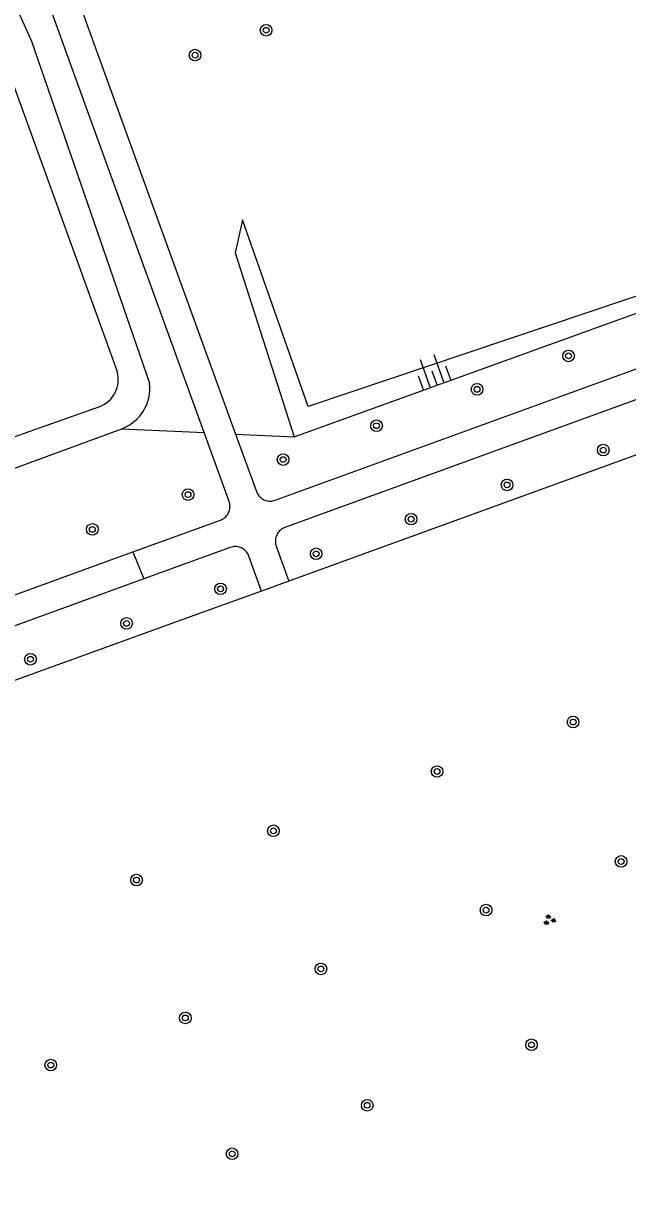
# Model space of a CAD drawing. Extents: x 135999 to 138000, y 396000 to 398501.
# Drawn here: x 136274.6 to 136316.2, y 396392.4 to 396472.5 of the extents above; entities that cross this region are included whole.
import ezdxf

# ---------------------------------------------------------------- set-up
doc = ezdxf.new("R2010")
doc.units = 0
for name, color, linetype in [('gg-afsc-draadraster', 7, 'Continuous'), ('gg-afsc-lijn draadraster', 7, 'Continuous'), ('gg-knt-BGT kruinlijn', 7, 'Continuous'), ('gg-knt-bovenkant onderkant talud', 7, 'Continuous'), ('gg-kntw-bovenkant insteek waterloop', 7, 'Continuous'), ('gg-kntw-waterlijn', 7, 'Continuous'), ('gt-grn-groengrens', 7, 'Continuous'), ('gt-symb-boom', 7, 'Continuous'), ('gt-symb-groenvak', 7, 'Continuous'), ('gt-symb-talud symbool', 7, 'Continuous')]:
    doc.layers.add(name, color=color, linetype=linetype)

# ---------------------------------------------------------------- blocks, each defined once
blk = doc.blocks.new('gt0-BOOM')
at = {"layer": 'gt-symb-boom'}
for radius in [0.4, 0.2]:
    blk.add_circle((0, 0), radius, dxfattribs=at)
blk = doc.blocks.new('gt0-GRVAK')
at = {"layer": 'gt-symb-groenvak'}
for p, q in [((-0.11, 0.189), (-0.228, 0.24)), ((-0.182, 0.153), (0.088, 0.153)), ((-0.091, 0.211), (-0.156, 0.322)), ((-0.047, 0.214), (-0.047, 0.393)), ((-0.004, 0.211), (0.061, 0.322)), ((0.015, 0.189), (0.133, 0.24)), ((0.262, -0.052), (0.197, 0.059)), ((0.305, -0.049), (0.305, 0.13)), ((0.349, -0.052), (0.414, 0.059)), ((-0.245, -0.228), (-0.363, -0.177)), ((-0.318, -0.264), (-0.047, -0.264)), ((-0.226, -0.206), (-0.291, -0.095)), ((-0.183, -0.203), (-0.183, -0.024)), ((-0.139, -0.206), (-0.074, -0.095)), ((-0.12, -0.228), (-0.002, -0.177)), ((0.243, -0.074), (0.125, -0.023)), ((0.17, -0.11), (0.441, -0.11)), ((0.368, -0.074), (0.486, -0.023))]:
    blk.add_line(p, q, dxfattribs=at)
blk = doc.blocks.new('gt0-TALUD_1')
at = {"layer": 'gt-symb-talud symbool'}
for p, q in [((-1, -1), (-1, 0)), ((-0.5, -2), (-0.5, 0)), ((0, -1), (0, 0)), ((0.5, -2), (0.5, 0)), ((1, -1), (1, 0))]:
    blk.add_line(p, q, dxfattribs=at)

msp = doc.modelspace()

# ---------------------------------------------------------------- linework, layer by layer
at = {"layer": 'gg-afsc-draadraster'}
for p, q in [((136292.891, 396434.111), (136291.011, 396433.427)), ((136291.011, 396433.427), (136286.919, 396431.958))]:
    msp.add_line(p, q, dxfattribs=at)
for points in [[(136346.234, 396453.511), (136318.123, 396443.287), (136292.891, 396434.111)], [(136286.919, 396431.958), (136182.846, 396394.199), (136182.643, 396394.142)]]:
    msp.add_lwpolyline(points, dxfattribs=at)
at = {"layer": 'gg-afsc-lijn draadraster'}
for p, q in [((136292.891, 396434.111), (136291.011, 396433.427)), ((136291.011, 396433.427), (136286.919, 396431.958))]:
    msp.add_line(p, q, dxfattribs=at)
msp.add_lwpolyline([(136315.547, 396371.468), (136328.234, 396369.556), (136330.28, 396369.629), (136330.708, 396369.968), (136331.376, 396371.258), (136340.864, 396399.461), (136351.225, 396430.408), (136351.461, 396433.69), (136351.292, 396436.582), (136350.934, 396439.456), (136350.145, 396442.255), (136346.234, 396453.511), (136318.123, 396443.287), (136292.891, 396434.111)], dxfattribs=at)
at = {"layer": 'gg-knt-BGT kruinlijn'}
for points in [[(136293.261, 396444.05), (136338.688, 396460.482), (136343.389, 396462.695)], [(136289.699, 396458.995), (136289.202, 396456.716), (136293.261, 396444.05)]]:
    msp.add_lwpolyline(points, dxfattribs=at)
at = {"layer": 'gg-knt-bovenkant onderkant talud'}
msp.add_lwpolyline([(136343.389, 396462.695), (136294.219, 396446.139), (136289.699, 396458.995)], dxfattribs=at)
at = {"layer": 'gg-kntw-bovenkant insteek waterloop'}
msp.add_line((136204.287, 396416.292), (136281.397, 396444.608), dxfattribs=at)
msp.add_lwpolyline([(136273.321, 396475.455), (136275.178, 396471.285), (136283.309, 396447.74)], dxfattribs=at)
msp.add_arc((136280.336, 396447.405), 2.992, 290.77413, 6.42003, dxfattribs=at)
at = {"layer": 'gg-kntw-waterlijn'}
msp.add_line((136272.472, 396472.309), (136281.07, 396448.552), dxfattribs=at)
msp.add_lwpolyline([(136279.866, 396446.125), (136216.598, 396423.703), (136156.514, 396402.12), (136152.562, 396400.297), (136152.739, 396398.955)], dxfattribs=at)
msp.add_arc((136279.142, 396447.997), 2.007, 291.16164, 16.06766, dxfattribs=at)
at = {"layer": 'gt-grn-groengrens'}
for p, q in [((136277.408, 396476.866), (136289.224, 396444.24)), ((136278.474, 396468.088), (136275.565, 396476.134)), ((136287.06, 396444.342), (136278.474, 396468.088)), ((136281.397, 396444.608), (136287.06, 396444.342)), ((136289.224, 396444.24), (136293.261, 396444.05)), ((136166.934, 396394.153), (136282.165, 396436.127)), ((136282.165, 396436.127), (136282.908, 396434.269)), ((136282.908, 396434.269), (136169.902, 396393.108))]:
    msp.add_line(p, q, dxfattribs=at)
for points in [[(136289.224, 396444.24), (136290.656, 396440.286), (136290.69, 396440.205), (136290.73, 396440.128), (136290.777, 396440.054), (136290.83, 396439.984), (136290.889, 396439.92), (136290.953, 396439.861), (136291.022, 396439.808), (136291.096, 396439.761), (136291.173, 396439.72), (136291.254, 396439.687), (136291.337, 396439.661), (136291.422, 396439.642), (136291.509, 396439.63), (136291.596, 396439.626), (136291.684, 396439.63), (136291.77, 396439.642), (136291.855, 396439.66), (136291.939, 396439.687), (136329.272, 396453.285)], [(136329.98, 396451.409), (136292.616, 396437.805), (136292.535, 396437.771), (136292.458, 396437.731), (136292.385, 396437.684), (136292.316, 396437.631), (136292.251, 396437.573), (136292.192, 396437.508), (136292.139, 396437.439), (136292.092, 396437.366), (136292.052, 396437.289), (136292.019, 396437.208), (136291.992, 396437.125), (136291.974, 396437.04), (136291.962, 396436.954), (136291.958, 396436.867), (136291.962, 396436.78), (136291.973, 396436.693), (136291.992, 396436.608), (136292.018, 396436.525), (136292.891, 396434.111)], [(136282.165, 396436.127), (136288.18, 396438.318), (136288.261, 396438.351), (136288.338, 396438.391), (136288.412, 396438.438), (136288.481, 396438.491), (136288.545, 396438.55), (136288.604, 396438.614), (136288.657, 396438.683), (136288.704, 396438.757), (136288.744, 396438.834), (136288.777, 396438.915), (136288.804, 396438.998), (136288.823, 396439.083), (136288.834, 396439.169), (136288.838, 396439.256), (136288.834, 396439.343), (136288.823, 396439.43), (136288.804, 396439.515), (136288.778, 396439.598), (136287.06, 396444.342)], [(136291.011, 396433.427), (136290.14, 396435.836), (136290.107, 396435.917), (136290.067, 396435.995), (136290.02, 396436.068), (136289.967, 396436.138), (136289.908, 396436.202), (136289.843, 396436.261), (136289.774, 396436.315), (136289.701, 396436.362), (136289.623, 396436.402), (136289.542, 396436.436), (136289.459, 396436.462), (136289.374, 396436.481), (136289.287, 396436.492), (136289.2, 396436.496), (136289.113, 396436.492), (136289.026, 396436.481), (136288.941, 396436.462), (136288.857, 396436.436), (136282.908, 396434.269)]]:
    msp.add_lwpolyline(points, dxfattribs=at)

# ---------------------------------------------------------------- block references
at = {"layer": 'gt-symb-boom'}
for p in [(136291.324, 396472.045), (136286.435, 396470.332), (136312.125, 396449.624), (136305.834, 396447.32), (136298.917, 396444.815), (136314.512, 396443.137), (136292.494, 396442.483), (136307.898, 396440.739), (136285.953, 396440.07), (136301.296, 396438.381), (136279.369, 396437.676), (136294.765, 396435.997), (136288.189, 396433.584), (136281.723, 396431.203), (136275.113, 396428.735), (136312.44, 396424.413), (136303.082, 396421.007), (136291.824, 396416.923), (136315.742, 396414.811), (136282.41, 396413.533), (136306.454, 396411.462), (136295.091, 396407.413), (136285.766, 396404.036), (136309.577, 396402.191), (136276.512, 396400.793), (136298.281, 396398.023), (136288.986, 396394.684)]:
    msp.add_blockref('gt0-BOOM', p, dxfattribs=at)
at = {"layer": 'gt-symb-groenvak'}
msp.add_blockref('gt0-GRVAK', (136310.798, 396410.777), dxfattribs=at)
at = {"layer": 'gt-symb-talud symbool', "xscale": 1.0005403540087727, "yscale": 1.0005403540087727, "rotation": -160.13431272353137}
msp.add_blockref('gt0-TALUD_1', (136303.06, 396447.655), dxfattribs=at)

doc.saveas('drawing.dxf')
